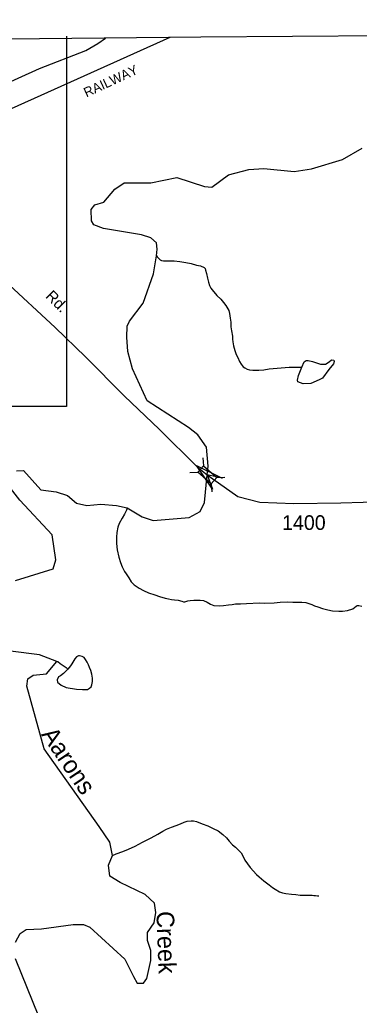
# Model space of a CAD drawing. Extents: x 2056842 to 2160602, y 826753 to 1016856.
# Drawn here: x 2075019 to 2077917, y 1008029 to 1016443 of the extents above; entities that cross this region are included whole.
import ezdxf

# ---------------------------------------------------------------- set-up
doc = ezdxf.new("R2010")
doc.units = 0
for name, color, linetype in [('Exist Boundary Political CountyLine', 7, 'Continuous'), ('Exist Hydrographic Creek Single Shore', 7, 'Continuous'), ('Exist Hydrographic Creek Single Shore Label', 7, 'Continuous'), ('Exist Hydrographic Misc Water Feature', 7, 'Continuous'), ('Exist Railroad Mainline', 7, 'Continuous'), ('Exist Railroad Mainline Label', 7, 'Continuous'), ('Exist Road Secondary Structure Standard Bridge Attributed CELL', 7, 'Continuous'), ('Exist Road Secondary Structure Standard Bridge CELL', 7, 'Continuous'), ('Exist Road Secondary Type 20 Attributed', 7, 'Continuous'), ('Exist Road Secondary Type 41 Attributed', 7, 'Continuous'), ('Exist Road Secondary Type 51 Label', 7, 'Continuous'), ('Exist Road Secondary Type 51 Number Label', 7, 'Continuous'), ('Map Preparation Inset Cut Line', 7, 'Continuous')]:
    doc.layers.add(name, color=color, linetype=linetype)

msp = doc.modelspace()

# ---------------------------------------------------------------- linework, layer by layer
at = {"layer": 'Exist Boundary Political CountyLine'}
msp.add_lwpolyline([(2096514.8, 1016443.2), (2089277.3, 1016380.6), (2089279.4, 1016378.6), (2084839.2, 1016362.5), (2084839.2, 1016362.5), (2083104.6, 1016349), (2083104.6, 1016351), (2080957.5, 1016324), (2080959.5, 1016324), (2078128.2, 1016305.5), (2076565.5, 1016295.6), (2073533.9, 1016263.6), (2067636.3, 1016206.3), (2062758.7, 1016212.3), (2060814.9, 1016221.2), (2059856.6, 1016190.3)], dxfattribs=at)
at = {"layer": 'Exist Hydrographic Creek Single Shore'}
for points in [[(2074992.4, 1012592.2), (2075050.6, 1012593.5), (2075199.8, 1012429), (2075331.2, 1012411.3), (2075425.3, 1012381), (2075503.7, 1012316.4), (2075591, 1012296.2), (2075709.8, 1012307.6), (2075844.6, 1012296.2), (2075936.8, 1012274.9), (2076063.1, 1012198.8), (2076157.4, 1012167.1), (2076464.6, 1012192.5), (2076558.2, 1012244.3), (2076596.1, 1012321.5), (2076619.9, 1012556.9), (2076626.9, 1012630.4), (2076613.8, 1012793.4), (2076539.2, 1012898.4), (2076458.8, 1012962.1), (2076105.6, 1013189.9), (2075980.4, 1013461.9), (2075942.5, 1013609.9), (2075933.6, 1013732.6), (2075936.1, 1013827.8), (2075955.8, 1013868.6), (2076071.4, 1014022.6), (2076160.9, 1014273.1), (2076185.3, 1014426.4), (2076192.5, 1014483.1), (2076187.5, 1014538.8), (2076136.9, 1014580.5), (2076057.8, 1014606.3), (2075732.8, 1014660.7), (2075650.6, 1014692.4), (2075630.4, 1014726.5), (2075627.9, 1014822.2), (2075660.7, 1014861.4), (2075736.6, 1014885.4), (2075830.2, 1014996.8), (2075911.1, 1015049.9), (2076138.7, 1015049.9), (2076358.7, 1015095.4), (2076594.6, 1015019.5), (2076659.1, 1015013.2), (2076800.7, 1015118.2), (2076974.7, 1015163.8), (2077101.1, 1015173.9), (2077360.3, 1015147.3), (2077509.8, 1015168.8), (2077772.8, 1015249.8), (2077942.7, 1015346.9)], [(2074984.3, 1011655.3), (2075303.4, 1011756), (2075326.2, 1011830.6), (2075295.8, 1012043.9), (2075018.9, 1012341.7), (2074920.3, 1012469.5)], [(2074984, 1008568.1), (2075022, 1008641.5), (2075072.6, 1008676.9), (2075205.9, 1008682.8), (2075474.6, 1008718.6), (2075561.9, 1008717.4), (2075617.5, 1008695.9), (2075915.9, 1008422.6), (2075989.9, 1008275.8), (2076020.9, 1008217.6), (2076074, 1008218.9), (2076104.3, 1008258.1), (2076137.2, 1008411.2), (2076137.2, 1008497.2), (2076108.1, 1008582), (2076108.1, 1008651.3), (2076165, 1008732.3), (2076181.4, 1008822.1), (2076170.1, 1008901.8), (2076090.4, 1008975.2), (2075876.7, 1009076.4), (2075787.4, 1009131.6), (2075777.3, 1009223.9), (2075810.1, 1009308.3), (2075787.4, 1009420), (2075697.7, 1009554.4), (2075228.6, 1010217.8), (2075079.4, 1010752.7), (2075089.5, 1010817), (2075135, 1010847.4), (2075248.8, 1010857.6), (2075336.9, 1010964.9), (2075188.1, 1011022), (2074939.5, 1011052.3)], [(2075183, 1007931.8), (2074984, 1008425.1)]]:
    msp.add_lwpolyline(points, dxfattribs=at)
at = {"layer": 'Exist Hydrographic Misc Water Feature'}
for points in [[(2076185.3, 1014426.4), (2076191.9, 1014419.7), (2076218.2, 1014393.8), (2076230.1, 1014387.8), (2076246.1, 1014385.9), (2076290.1, 1014386), (2076336.1, 1014384.2), (2076384.1, 1014378.3), (2076436.1, 1014370.5), (2076482.3, 1014360.7), (2076528.2, 1014348.9), (2076560.4, 1014340.9), (2076592.4, 1014327), (2076600.4, 1014319), (2076604.3, 1014305), (2076612.5, 1014277.1), (2076622.5, 1014237.1), (2076630.7, 1014203.1), (2076638.9, 1014173.1), (2076648.8, 1014151.1), (2076661.1, 1014137.2), (2076701.1, 1014089.3), (2076735.1, 1014057.5), (2076757.2, 1014029.5), (2076777.3, 1014003.6), (2076795.4, 1013975.7), (2076803.6, 1013961.6), (2076809.5, 1013933.6), (2076813.8, 1013895.6), (2076819.8, 1013859.7), (2076822, 1013821.7), (2076825.9, 1013785.7), (2076834.1, 1013741.7), (2076834.1, 1013715.7), (2076838.4, 1013691.8), (2076842.5, 1013659.8), (2076854.6, 1013619.8), (2076866.5, 1013585.9), (2076880.7, 1013557.9), (2076894.8, 1013525.9), (2076908.8, 1013501.9), (2076925, 1013480), (2076938.9, 1013470), (2076959, 1013460.2), (2076981.2, 1013454.2), (2077009.1, 1013452.3), (2077059.1, 1013452.5), (2077101.1, 1013454.5), (2077147.1, 1013462.7), (2077317.9, 1013476.8), (2077368.4, 1013478.1), (2077426.6, 1013478.1)], [(2077426.6, 1013478.1), (2077445.6, 1013521.1), (2077463.3, 1013532.5), (2077481, 1013535), (2077516.4, 1013524.9), (2077585.9, 1013503.4), (2077628.9, 1013503.4), (2077659.2, 1013522.4), (2077679.5, 1013540.1), (2077698.4, 1013536.3), (2077703.5, 1013524.9), (2077697.2, 1013504.7), (2077658, 1013456.6), (2077602.4, 1013383.2), (2077573.3, 1013369.3), (2077502.5, 1013336.4), (2077439.2, 1013335.1), (2077391.2, 1013351.6), (2077388.7, 1013366.8), (2077398.8, 1013404.7), (2077426.6, 1013478.1)], [(2075936.8, 1012274.9), (2075930.9, 1012254.9), (2075913, 1012220.7), (2075893, 1012186.7), (2075867.3, 1012142.6), (2075857.3, 1012110.6), (2075847.4, 1012066.5), (2075843.5, 1012026.6), (2075845.8, 1011970.6), (2075851.9, 1011916.7), (2075864, 1011854.6), (2075878.2, 1011808.7), (2075894.4, 1011772.7), (2075914.5, 1011732.7), (2075926.6, 1011712.8), (2075948.7, 1011676.8), (2075970.7, 1011645), (2075996.9, 1011619), (2076036.9, 1011591.1), (2076075, 1011569.2), (2076119.1, 1011551.5), (2076171.2, 1011533.6), (2076211.2, 1011519.7), (2076259.2, 1011503.9), (2076287.3, 1011497.9), (2076315.2, 1011494), (2076341.2, 1011490.1), (2076371.3, 1011486.1), (2076401.3, 1011478.3), (2076417.5, 1011474.4), (2076427.3, 1011474.4), (2076453.2, 1011480.4), (2076473.3, 1011484.5), (2076505.2, 1011486.7), (2076529.2, 1011488.7), (2076559.2, 1011488.8), (2076587.3, 1011484.8), (2076619.5, 1011469), (2076647.3, 1011453), (2076675.4, 1011441.1), (2076723.4, 1011439.3), (2076757.5, 1011441.4), (2076801.3, 1011447.6), (2076833.3, 1011451.6), (2076859.4, 1011455.7), (2076903.4, 1011455.9), (2076953.3, 1011458.1), (2077065.4, 1011464.4), (2077111.4, 1011462.6), (2077189.3, 1011464.8), (2077241.4, 1011471), (2077303.3, 1011473.1), (2077349.4, 1011471.3), (2077391.5, 1011471.4), (2077427.4, 1011469.5), (2077461.4, 1011467.6), (2077511.4, 1011449.9), (2077535.4, 1011439.9), (2077563.5, 1011430), (2077603.5, 1011416), (2077647.6, 1011404.2), (2077689.6, 1011396.3), (2077743.5, 1011392.5), (2077773.7, 1011392.6), (2077817.6, 1011398.8), (2077861.5, 1011414.9), (2077891.6, 1011435), (2077899.6, 1011441), (2077913.5, 1011443.1), (2077937.5, 1011435.1)], [(2075429.1, 1010899.2), (2075407.2, 1010875.2), (2075391.2, 1010861), (2075366.4, 1010841), (2075351.2, 1010832.2), (2075339.8, 1010806.9), (2075342.4, 1010786.6), (2075372.7, 1010761.3), (2075414.4, 1010742.4), (2075504.2, 1010727.2), (2075554.8, 1010724.6), (2075597.7, 1010725.7), (2075613.7, 1010735.8), (2075627.6, 1010747.8), (2075635.4, 1010763.8), (2075641.4, 1010793.9), (2075641.4, 1010821.9), (2075635.2, 1010855.8), (2075625.2, 1010885.9), (2075615.1, 1010911.8), (2075606.9, 1010935.8), (2075595, 1010957.7), (2075580.9, 1010981.6), (2075568.8, 1010997.6), (2075552.8, 1011005.6), (2075528.8, 1011013.5), (2075520.8, 1011011.4), (2075502.7, 1011003.5), (2075488.8, 1010987.5), (2075463, 1010945.3), (2075451.1, 1010927.3), (2075429.1, 1010899.2)], [(2075336.9, 1010964.9), (2075342.8, 1010963), (2075364.9, 1010947.1), (2075388.9, 1010931.1), (2075415.2, 1010913.1), (2075429.1, 1010899.2)], [(2075810.1, 1009308.3), (2075842.1, 1009320.5), (2075899.9, 1009342.6), (2075948.1, 1009360.8), (2076003.9, 1009386.9), (2076067.9, 1009421.2), (2076139.6, 1009459.4), (2076197.5, 1009489.6), (2076239.5, 1009515.7), (2076271.5, 1009531.8), (2076315.4, 1009549.9), (2076355.3, 1009564.1), (2076391.2, 1009578.2), (2076423.2, 1009592.3), (2076449.3, 1009600.4), (2076483.3, 1009602.4), (2076501.3, 1009602.5), (2076527.2, 1009596.6), (2076577.2, 1009578.8), (2076623.3, 1009561), (2076669.5, 1009539.1), (2076711.5, 1009517.2), (2076753.6, 1009487.3), (2076783.7, 1009459.5), (2076807.7, 1009429.6), (2076836, 1009399.6), (2076860, 1009377.7), (2076884, 1009355.8), (2076908.2, 1009329.8), (2076922.1, 1009305.8), (2076940.4, 1009267.9), (2076984.4, 1009204), (2077040.6, 1009144.2), (2077062.8, 1009124.4), (2077103, 1009092.5), (2077149.1, 1009056.6), (2077177, 1009034.6), (2077199.1, 1009018.8), (2077237.1, 1008996.8), (2077261.1, 1008988.9), (2077291.2, 1008983.1), (2077339.2, 1008977.1), (2077375.3, 1008973.2), (2077413.2, 1008969.4), (2077449.3, 1008969.5), (2077487.2, 1008969.6), (2077515.3, 1008967.7), (2077529.3, 1008965.7), (2077543.2, 1008965.9), (2077559.2, 1008963.9), (2077571.3, 1008963.9)]]:
    msp.add_lwpolyline(points, dxfattribs=at)
at = {"layer": 'Exist Railroad Mainline'}
msp.add_lwpolyline([(2073533.9, 1015050.1), (2076303.4, 1016292.8)], dxfattribs=at)
at = {"layer": 'Exist Road Secondary Structure Standard Bridge Attributed CELL'}
msp.add_lwpolyline([(2076664, 1012434.7), (2076528, 1012637.1), (2076747, 1012529.8), (2076619.9, 1012556.9)], close=True, dxfattribs=at)
at = {"layer": 'Exist Road Secondary Structure Standard Bridge CELL'}
for p, q in [((2076581.8, 1012703.3), (2076586.3, 1012634.5)), ((2076470.8, 1012577), (2076539.7, 1012581.4)), ((2076699.6, 1012534.5), (2076768.4, 1012538.9)), ((2076654, 1012482.6), (2076658.5, 1012413.8))]:
    msp.add_line(p, q, dxfattribs=at)
msp.add_lwpolyline([(2076586.3, 1012634.5), (2076699.8, 1012534.7), (2076653.2, 1012481.7), (2076539.7, 1012581.4)], close=True, dxfattribs=at)
at = {"layer": 'Exist Road Secondary Type 20 Attributed'}
msp.add_lwpolyline([(2073693.7, 1015280.8), (2073782.2, 1015302.3), (2074129.8, 1015476.6), (2074294.3, 1015567.4), (2074504.6, 1015704.2), (2074700.8, 1015807.5), (2075188, 1016027.1), (2075582.2, 1016180.6), (2075686.7, 1016239.5), (2075751.3, 1016287)], dxfattribs=at)
at = {"layer": 'Exist Road Secondary Type 41 Attributed'}
for points in [[(2074329, 1014707.3), (2074573.2, 1014485), (2074892.9, 1014213.5), (2075320.8, 1013814.8), (2075579.4, 1013565.1), (2075911.7, 1013232.5), (2076211.1, 1012944.2), (2076532.9, 1012625.3), (2076619.9, 1012556.9)], [(2076619.9, 1012556.9), (2076881.4, 1012373.2), (2077067.4, 1012325.5), (2077358.9, 1012313), (2077760.3, 1012319.8), (2078139.2, 1012328.9), (2078389.8, 1012314.2), (2078584.9, 1012259.7), (2079074.8, 1012071.2), (2079590.9, 1011868.1), (2079786, 1011831.7), (2080169.3, 1011804.5), (2080358.1, 1011776.7)]]:
    msp.add_lwpolyline(points, dxfattribs=at)
at = {"layer": 'Map Preparation Inset Cut Line'}
msp.add_lwpolyline([(2075417.8, 1016302.8), (2075417.8, 1013141.6), (2061195.2, 1013141.6), (2061195.2, 1016223)], dxfattribs=at)

# ---------------------------------------------------------------- texts
at = {"layer": 'Exist Hydrographic Creek Single Shore Label'}
for s, rotation, p in [('Aarons', 303.80394, (2075197.4, 1010340.5)), ('Creek', 272.05476, (2076185.4, 1008830.1))]:
    msp.add_text(s, height=150, rotation=rotation, dxfattribs=at).set_placement(p)
at = {"layer": 'Exist Railroad Mainline Label'}
msp.add_text('RAILWAY', height=82.02, rotation=24.82462, dxfattribs=at).set_placement((2075588.4, 1015778.8))
at = {"layer": 'Exist Road Secondary Type 51 Label'}
msp.add_text('Rd.', height=95, rotation=315.16411, dxfattribs=at).set_placement((2075233.6, 1014075.6))
at = {"layer": 'Exist Road Secondary Type 51 Number Label'}
msp.add_text('1400', height=125, dxfattribs=at).set_placement((2077258, 1012087.4))

doc.saveas('drawing.dxf')
